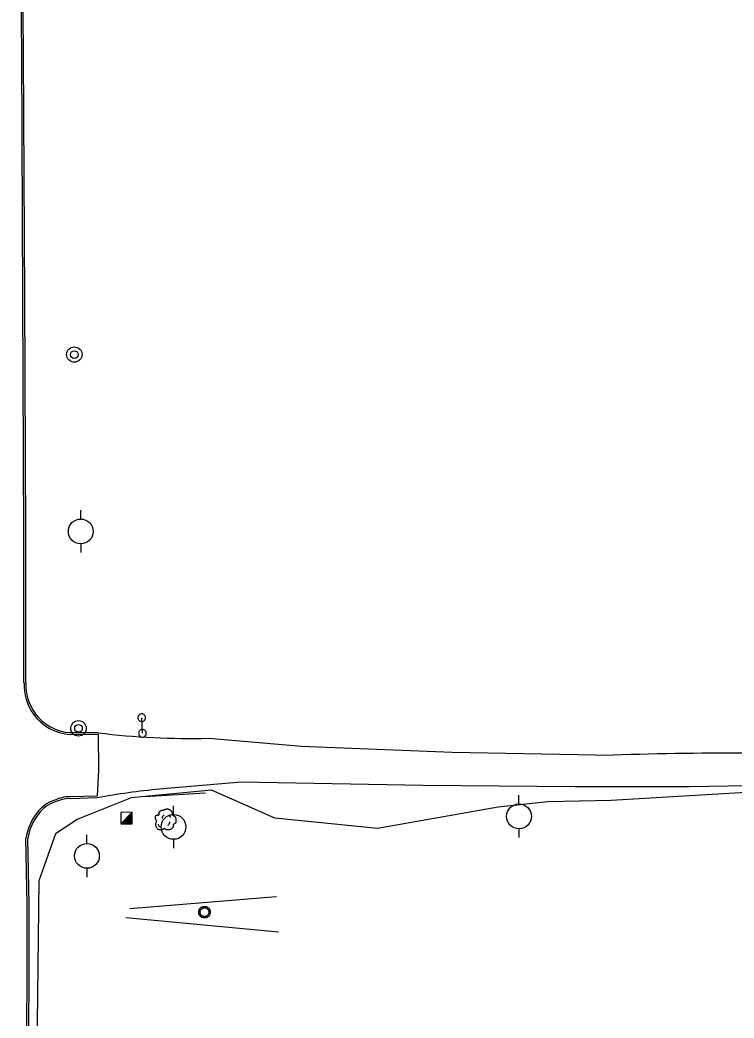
# Model space of a CAD drawing. Extents: x 2145380 to 2156929, y 139568 to 149130.
# Drawn here: x 2150945.3 to 2151175.7, y 146212.7 to 146534.5 of the extents above; entities that cross this region are included whole.
import ezdxf

# ---------------------------------------------------------------- set-up
doc = ezdxf.new("R2010")
doc.units = 0
for name, color, linetype in [('Default', 7, 'Continuous'), ('TOPO_Asphalt', 7, 'Continuous'), ('TOPO_Curb Back', 7, 'Continuous'), ('TOPO_Dirt Grav', 7, 'Continuous'), ('TOPO_Fence', 7, 'Continuous'), ('TOPO_Misc', 7, 'Continuous'), ('TOPO_Power Pole', 7, 'Continuous'), ('TOPO_San Manhole', 7, 'Continuous'), ('TOPO_Sign', 7, 'Continuous'), ('TOPO_Tree', 7, 'Continuous')]:
    doc.layers.add(name, color=color, linetype=linetype)

# ---------------------------------------------------------------- blocks, each defined once
blk = doc.blocks.new('POST')
at = {"layer": 'TOPO_Misc'}
for start, end in [(89.99996, 180.00004), (179.99996, 270.00004), (359.99996, 90.00004), (269.99996, 0.00004)]:
    blk.add_arc((-0.01, 0.03), 3.16, start, end, dxfattribs=at)
blk = doc.blocks.new('TREE')
at = {"layer": 'TOPO_Tree'}
for points in [[(-14.1, -0.4), (-14.2, 0.5), (-14.4, 1.4), (-14.6, 2.3), (-14.8, 3.2), (-15.5, 4), (-15.7, 4.9), (-15.8, 5.6), (-15.7, 6.3), (-15.7, 7), (-15.6, 7.9), (-15.7, 8.8), (-15.1, 9.7), (-14.6, 10.4), (-13.8, 10.5), (-13, 10.7), (-12.2, 11), (-11.1, 10), (-10.4, 10.7), (-9.4, 11.7), (-10.3, 13.3), (-9.8, 14.4), (-9.6, 15.1), (-9.3, 15.9), (-8.8, 16.5), (-8.2, 17.3), (-7.5, 17.7), (-6.7, 18.1), (-6.1, 18.4), (-5.6, 18.6), (-5.1, 18.7), (-4.5, 18.7), (-4, 18.5), (-3.5, 18.1)], [(-3.5, 17.6), (-3.1, 18.3), (-2.6, 18.8), (-1.9, 19.2), (-1, 19.7), (-0.2, 20), (0.7, 20.2), (1.6, 20.5), (2.5, 20.8), (3.4, 20.8), (4.1, 20.7), (4.8, 20.5), (5.5, 20.2), (6.4, 19.9), (7.3, 19.7), (8.2, 19.2), (9.4, 18.4), (10, 17.2), (10.8, 16), (11.2, 15.3), (11.6, 14.6), (11.9, 13.9), (12.2, 13.1), (11.4, 12), (11.9, 11.2), (12, 11), (12.2, 10.9), (12.4, 10.7), (12.9, 10.4), (13.5, 10), (14, 9.7), (14.7, 9.2), (15.4, 8.7), (16.1, 8.1), (16.7, 7.5), (16.9, 6.7), (17.1, 6), (17.6, 4.4), (17.7, 2.8), (17.7, 1.2), (17.7, -0.2), (17.8, -2.2), (16.6, -3), (15.5, -3.8), (14.3, -4.6), (13.2, -5.3)], [(13.2, -5.3), (13.3, -5.8), (13.4, -6.3), (13.4, -6.7), (13.8, -8.5), (12.2, -10), (10.8, -11.5), (10, -12.3), (9.1, -12.8), (8.2, -13.1), (6, -13.8), (3.3, -13.6), (1.3, -13.1), (0.5, -12.9), (-0.1, -11.4), (-0.8, -11.5), (-2, -11.6), (-3.3, -12.8), (-4.5, -13.1), (-6.1, -13.5), (-7.8, -14), (-9.3, -13.6), (-11.4, -13.1), (-12.8, -11.4), (-14.1, -9.4), (-15.3, -7.3), (-15.6, -5.1), (-15.1, -3), (-14.9, -1.9), (-13.9, -0.8), (-13.5, 0.1)], [(-4.2, 5.1), (-4.5, 6.1), (-4.3, 7.2), (-3.8, 8.2), (-3.3, 9.3), (-2.7, 10.3), (-1.6, 11)], [(5.9, 11.2), (6.5, 10.7), (7, 10.2), (7.4, 9.5), (7.9, 8.6), (8.3, 7.6), (8.5, 6.6)], [(-11.4, -4.5), (-11.5, -5.4), (-11, -6.3), (-10.1, -7.2), (-9.3, -8), (-8.5, -8.3), (-7.7, -8.1)], [(4.8, -6.3), (5.7, -5.7), (6.3, -4.9), (6.8, -3.9), (7.4, -2.8), (7.6, -1.7), (7.5, -0.6)]]:
    blk.add_open_spline(points, degree=3, dxfattribs=at)
blk = doc.blocks.new('POWPOL')
at = {"layer": 'TOPO_Power Pole'}
for p, q in [((0, 10.16), (0, 17.34)), ((0, -10.16), (0, -17.34))]:
    blk.add_line(p, q, dxfattribs=at)
blk.add_circle((0, 0), 10.16, dxfattribs=at)
blk = doc.blocks.new('EXMHSS')
at = {"layer": 'Default'}
for radius in [6.3, 3.13]:
    blk.add_circle((0, 0), radius, dxfattribs=at)

msp = doc.modelspace()

# ---------------------------------------------------------------- linework, layer by layer
at = {"layer": 'TOPO_Asphalt'}
msp.add_lwpolyline([(2150970.49, 146304.06), (2150970.63, 146292.62), (2150970.15, 146284.33)], dxfattribs=at)
at = {"layer": 'TOPO_Curb Back'}
for points in [[(2150946.56, 146320.78), (2150946.55, 146368.53), (2150946.18, 146445.02), (2150945.83, 146523.52), (2150945.25, 146587.58)], [(2150947.16, 146320.77), (2150947.15, 146368.54), (2150946.78, 146445.02), (2150946.43, 146523.52), (2150945.85, 146587.55)], [(2150970.49, 146304.07), (2150961.45, 146304.1)], [(2150970.5, 146304.67), (2150961.47, 146304.7)], [(2150961.41, 146284.08), (2150970.15, 146284.33)], [(2150961.43, 146283.48), (2150970.17, 146283.73)], [(2150947.5, 146185.87), (2150947.58, 146249.53), (2150947.19, 146270.54)], [(2150948.1, 146185.87), (2150948.18, 146249.54), (2150947.79, 146270.51)]]:
    msp.add_lwpolyline(points, dxfattribs=at)
for centre, radius, start, end in [((2150962.79, 146320.15), 16.24, 177.766, 215.8476), ((2150962.79, 146320.15), 15.64, 177.7236, 215.8521), ((2150962.38, 146319.76), 15.69, 215.5747, 266.582), ((2150962.38, 146319.76), 15.09, 215.5694, 266.5191), ((2150961.91, 146270.68), 13.4, 92.1075, 115.3723), ((2150959.71, 146272.36), 11.02, 108.7565, 144.548), ((2150959.71, 146272.36), 10.42, 108.5666, 144.6559), ((2150961.91, 146270.69), 12.8, 92.1183, 115.5308), ((2150963.37, 146268.44), 16.31, 140.7768, 172.5893), ((2150963.37, 146268.44), 15.71, 140.7046, 172.4287)]:
    msp.add_arc(centre, radius, start, end, dxfattribs=at)
at = {"layer": 'TOPO_Dirt Grav'}
for points in [[(2151006.21, 146302.9), (2151036.13, 146300.31), (2151084.73, 146298.43), (2151136.7, 146297.45)], [(2151236.19, 146287.92), (2151211.76, 146288.13), (2151161.28, 146287.19), (2151124.44, 146287.25), (2151075.42, 146287.65), (2151016.61, 146288.68), (2150990.3, 146286.5)]]:
    msp.add_lwpolyline(points, dxfattribs=at)
for centre, radius, start, end in [((2150999.83, 146535.86), 233.05, 262.7691, 271.5694), ((2151178, 144966.04), 1332.05, 87.83193, 91.77678), ((2151021.92, 145982.95), 305.19, 95.9469, 99.7615)]:
    msp.add_arc(centre, radius, start, end, dxfattribs=at)
at = {"layer": 'TOPO_Fence'}
msp.add_line((2150985.45, 146284.09), (2151005.15, 146285.24), dxfattribs=at)
at = {"layer": 'TOPO_Misc'}
for p, q in [((2150977.77, 146275.25), (2150981.5, 146279)), ((2150979.79, 146277.27), (2150981.5, 146277.27)), ((2150979.98, 146277.46), (2150981.5, 146277.46)), ((2150980.16, 146277.65), (2150981.5, 146277.65)), ((2150980.35, 146277.84), (2150981.5, 146277.84)), ((2150980.54, 146278.02), (2150981.5, 146278.02)), ((2150980.73, 146278.21), (2150981.5, 146278.21)), ((2150980.92, 146278.4), (2150981.5, 146278.4)), ((2150981.1, 146278.59), (2150981.5, 146278.59)), ((2150981.29, 146278.78), (2150981.5, 146278.78)), ((2150981.47, 146278.96), (2150981.5, 146278.96)), ((2150977.92, 146275.41), (2150981.51, 146275.41)), ((2150978.11, 146275.6), (2150981.51, 146275.6)), ((2150978.29, 146275.78), (2150981.51, 146275.78)), ((2150978.49, 146275.97), (2150981.51, 146275.97)), ((2150978.67, 146276.15), (2150981.51, 146276.15)), ((2150978.86, 146276.35), (2150981.51, 146276.35)), ((2150979.05, 146276.54), (2150981.51, 146276.54)), ((2150979.23, 146276.72), (2150981.5, 146276.72)), ((2150979.42, 146276.91), (2150981.5, 146276.91)), ((2150979.61, 146277.09), (2150981.5, 146277.09))]:
    msp.add_line(p, q, dxfattribs=at)
msp.add_lwpolyline([(2150981.51, 146275.25), (2150981.5, 146279), (2150977.76, 146278.99), (2150977.77, 146275.25), (2150981.51, 146275.25)], dxfattribs=at)
at = {"layer": 'TOPO_Power Pole'}
for points in [[(2151002.92, 146246.82), (2151002.93, 146246.95), (2151002.94, 146247.08), (2151002.96, 146247.2), (2151003, 146247.33), (2151003.04, 146247.46), (2151003.09, 146247.58), (2151003.15, 146247.7), (2151003.21, 146247.82), (2151003.3, 146247.93), (2151003.37, 146248.03), (2151003.46, 146248.13), (2151003.56, 146248.22), (2151003.66, 146248.3), (2151003.77, 146248.38), (2151003.89, 146248.45), (2151004.01, 146248.51), (2151004.12, 146248.56), (2151004.25, 146248.6), (2151004.38, 146248.64), (2151004.51, 146248.66), (2151004.64, 146248.68), (2151004.77, 146248.68), (2151004.9, 146248.68), (2151005.03, 146248.67), (2151005.16, 146248.65), (2151005.29, 146248.62), (2151005.42, 146248.58), (2151005.54, 146248.53), (2151005.66, 146248.48), (2151005.78, 146248.41), (2151005.89, 146248.34), (2151005.99, 146248.26), (2151006.09, 146248.17), (2151006.18, 146248.07), (2151006.27, 146247.97), (2151006.34, 146247.86), (2151006.41, 146247.75), (2151006.48, 146247.64), (2151006.53, 146247.51), (2151006.58, 146247.39), (2151006.61, 146247.26), (2151006.64, 146247.13), (2151006.66, 146247), (2151006.66, 146246.87), (2151006.66, 146246.74), (2151006.66, 146246.61), (2151006.63, 146246.48), (2151006.61, 146246.35), (2151006.57, 146246.22), (2151006.52, 146246.1), (2151006.46, 146245.98), (2151006.41, 146245.86), (2151006.33, 146245.75), (2151006.25, 146245.64), (2151006.16, 146245.54), (2151006.07, 146245.45), (2151005.97, 146245.37), (2151005.86, 146245.28), (2151005.76, 146245.21), (2151005.64, 146245.15), (2151005.52, 146245.09), (2151005.4, 146245.04), (2151005.26, 146245.01), (2151005.14, 146244.98), (2151005.01, 146244.96), (2151004.88, 146244.95), (2151004.75, 146244.95), (2151004.62, 146244.96), (2151004.49, 146244.97), (2151004.36, 146245), (2151004.23, 146245.03), (2151004.11, 146245.08), (2151003.98, 146245.13), (2151003.86, 146245.2), (2151003.76, 146245.26), (2151003.65, 146245.34), (2151003.54, 146245.42), (2151003.45, 146245.52), (2151003.36, 146245.62), (2151003.28, 146245.72), (2151003.21, 146245.83), (2151003.14, 146245.94), (2151003.08, 146246.07), (2151003.03, 146246.19), (2151002.99, 146246.32), (2151002.96, 146246.44), (2151002.94, 146246.57), (2151002.93, 146246.71), (2151002.92, 146246.82)], [(2151003.39, 146246.82), (2151003.4, 146246.92), (2151003.41, 146247.04), (2151003.43, 146247.15), (2151003.47, 146247.26), (2151003.51, 146247.37), (2151003.56, 146247.47), (2151003.62, 146247.57), (2151003.68, 146247.67), (2151003.76, 146247.75), (2151003.84, 146247.83), (2151003.92, 146247.92), (2151004.02, 146247.98), (2151004.11, 146248.04), (2151004.22, 146248.09), (2151004.32, 146248.13), (2151004.43, 146248.17), (2151004.55, 146248.19), (2151004.66, 146248.22), (2151004.77, 146248.22), (2151004.88, 146248.22), (2151004.99, 146248.21), (2151005.11, 146248.18), (2151005.22, 146248.15), (2151005.32, 146248.11), (2151005.43, 146248.07), (2151005.53, 146248.01), (2151005.62, 146247.94), (2151005.72, 146247.87), (2151005.8, 146247.8), (2151005.87, 146247.71), (2151005.95, 146247.61), (2151006.01, 146247.52), (2151006.06, 146247.42), (2151006.11, 146247.31), (2151006.14, 146247.2), (2151006.17, 146247.09), (2151006.19, 146246.98), (2151006.2, 146246.87), (2151006.2, 146246.76), (2151006.19, 146246.65), (2151006.16, 146246.53), (2151006.14, 146246.42), (2151006.1, 146246.31), (2151006.06, 146246.21), (2151006.01, 146246.11), (2151005.94, 146246.01), (2151005.87, 146245.92), (2151005.79, 146245.83), (2151005.71, 146245.75), (2151005.62, 146245.68), (2151005.52, 146245.62), (2151005.43, 146245.56), (2151005.31, 146245.51), (2151005.21, 146245.47), (2151005.1, 146245.45), (2151004.99, 146245.42), (2151004.87, 146245.42), (2151004.77, 146245.42), (2151004.65, 146245.42), (2151004.54, 146245.44), (2151004.42, 146245.46), (2151004.31, 146245.5), (2151004.21, 146245.54), (2151004.11, 146245.59), (2151004.01, 146245.66), (2151003.92, 146245.72), (2151003.83, 146245.8), (2151003.75, 146245.88), (2151003.67, 146245.97), (2151003.61, 146246.07), (2151003.56, 146246.16), (2151003.51, 146246.27), (2151003.46, 146246.37), (2151003.43, 146246.49), (2151003.41, 146246.6), (2151003.4, 146246.71), (2151003.39, 146246.82)]]:
    msp.add_lwpolyline(points, dxfattribs=at)
at = {"layer": 'TOPO_Sign'}
for points in [[(2150984.79, 146304.49), (2150984.57, 146309.49)], [(2151028.09, 146251.76), (2150980.75, 146247.92)], [(2150979.44, 146245.04), (2151028.71, 146240.41)]]:
    msp.add_lwpolyline(points, dxfattribs=at)
at = {"layer": 'TOPO_Tree'}
msp.add_lwpolyline([(2151311.36, 146197.71), (2151316.12, 146221.64), (2151308.48, 146241.82), (2151302.73, 146253.16), (2151296.56, 146261.61), (2151290.2, 146268.78), (2151269.36, 146283.97), (2151259.18, 146286.97), (2151250.8, 146288.18), (2151214.5, 146286.8), (2151179.45, 146285.36), (2151136, 146282.82), (2151115.6, 146282.35), (2151099.59, 146280.62), (2151060.69, 146273.73), (2151027.47, 146277.14), (2151007.03, 146286.19), (2150981.1, 146283.63), (2150963.92, 146276.77), (2150956.73, 146272.06), (2150951.32, 146256.95), (2150950.71, 146201.83)], dxfattribs=at)

# ---------------------------------------------------------------- block references
at = {"layer": 'TOPO_Misc', "xscale": 0.39370000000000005, "yscale": 0.3937000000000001}
for p in [(2150984.57, 146309.49), (2150984.79, 146304.49)]:
    msp.add_blockref('POST', p, dxfattribs=at)
at = {"layer": 'TOPO_Power Pole', "xscale": 0.39370000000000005, "yscale": 0.3937000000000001}
for p in [(2150964.87, 146369.58), (2151106.29, 146277.68), (2150994.81, 146274.29), (2150966.87, 146264.95)]:
    msp.add_blockref('POWPOL', p, dxfattribs=at)
at = {"layer": 'TOPO_San Manhole', "xscale": 0.39370000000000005, "yscale": 0.3937000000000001}
for p in [(2150962.8, 146426.62), (2150964.15, 146306.08)]:
    msp.add_blockref('EXMHSS', p, dxfattribs=at)
at = {"layer": 'TOPO_Tree', "xscale": 0.19685000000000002, "yscale": 0.19685000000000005}
msp.add_blockref('TREE', (2150992.1, 146276.02), dxfattribs=at)

doc.saveas('drawing.dxf')
